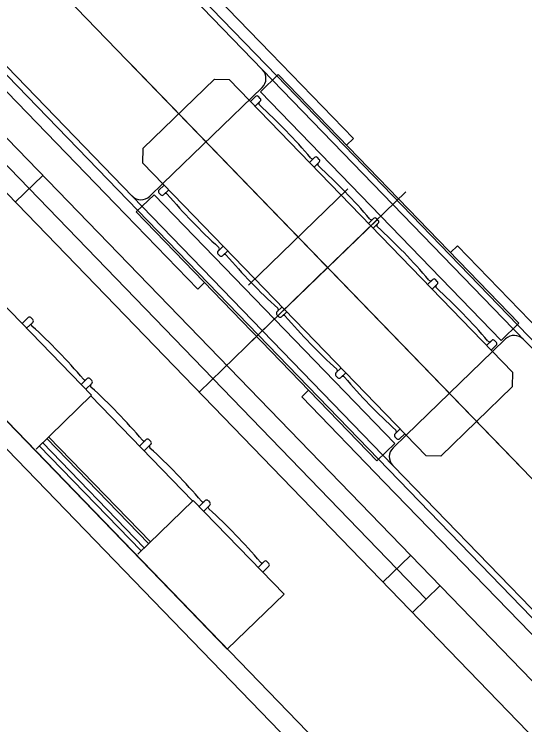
# Model space of a CAD drawing. Extents: x 468143 to 491361, y 1438528 to 1468730.
# Drawn here: x 490360.981 to 490362.263, y 1467647.332 to 1467649.117 of the extents above; entities that cross this region are included whole.
import ezdxf

# ---------------------------------------------------------------- set-up
doc = ezdxf.new("R2010")
doc.units = 0
doc.layers.add('Xreference_dp', color=7, linetype='Continuous')

msp = doc.modelspace()

# ---------------------------------------------------------------- linework, layer by layer
at = {"layer": 'Xreference_dp'}
for p, q in [((490361.6402, 1467648.9615), (490360.6808, 1467649.9528)), ((490361.6402, 1467648.9615), (490360.6808, 1467649.9528)), ((490361.6294, 1467648.9511), (490360.7385, 1467649.8716)), ((490361.6294, 1467648.9511), (490360.7385, 1467649.8716)), ((490360.8177, 1467649.8535), (490361.6255, 1467649.0188)), ((490360.8177, 1467649.8535), (490361.6255, 1467649.0188)), ((490363.0661, 1467647.1388), (490360.4696, 1467649.8216)), ((490363.0661, 1467647.1388), (490360.4696, 1467649.8216)), ((490359.8638, 1467649.8013), (490363.0261, 1467646.5339)), ((490359.8638, 1467649.8013), (490363.0261, 1467646.5339)), ((490362.9748, 1467646.725), (490360.0499, 1467649.7472)), ((490362.9748, 1467646.725), (490360.0499, 1467649.7472)), ((490361.3018, 1467648.6339), (490360.3424, 1467649.6252)), ((490361.3018, 1467648.6339), (490360.3424, 1467649.6252)), ((490361.291, 1467648.6235), (490360.3316, 1467649.6148)), ((490361.291, 1467648.6235), (490360.3316, 1467649.6148)), ((490359.5759, 1467649.5269), (490363.3992, 1467645.5764)), ((490359.5759, 1467649.5269), (490363.3992, 1467645.5764)), ((490361.2341, 1467648.6401), (490360.4264, 1467649.4747)), ((490361.2341, 1467648.6401), (490360.4264, 1467649.4747)), ((490359.5968, 1467649.4346), (490363.3361, 1467645.5709)), ((490359.5968, 1467649.4346), (490363.3361, 1467645.5709)), ((490361.6255, 1467649.0188), (490361.833, 1467648.8044)), ((490361.6255, 1467649.0188), (490361.833, 1467648.8044)), ((490361.2752, 1467648.9892), (490362.2604, 1467647.9712)), ((490361.2752, 1467648.9892), (490362.2604, 1467647.9712)), ((490361.5992, 1467648.9218), (490361.644, 1467648.9651)), ((490361.5992, 1467648.9218), (490361.644, 1467648.9651)), ((490361.6402, 1467648.9615), (490362.2448, 1467648.3367)), ((490361.6402, 1467648.9615), (490362.2448, 1467648.3367)), ((490361.644, 1467648.9651), (490362.2486, 1467648.3404)), ((490361.644, 1467648.9651), (490362.2486, 1467648.3404)), ((490361.3041, 1467648.7801), (490361.4833, 1467648.9535)), ((490361.3041, 1467648.7801), (490361.4833, 1467648.9535)), ((490361.4833, 1467648.9535), (490361.5204, 1467648.9528)), ((490361.4833, 1467648.9535), (490361.5204, 1467648.9528)), ((490361.5204, 1467648.9528), (490362.2323, 1467648.2173)), ((490361.5204, 1467648.9528), (490362.2323, 1467648.2173)), ((490361.6294, 1467648.9511), (490362.2341, 1467648.3263)), ((490361.6294, 1467648.9511), (490362.2341, 1467648.3263)), ((490361.6035, 1467648.9328), (490361.3537, 1467648.6911)), ((490361.6035, 1467648.9328), (490361.3537, 1467648.6911)), ((490361.587, 1467648.91), (490361.574, 1467648.8974)), ((490361.587, 1467648.91), (490361.574, 1467648.8974)), ((490361.5987, 1467648.905), (490361.594, 1467648.9099)), ((490361.5987, 1467648.905), (490361.594, 1467648.9099)), ((490361.5992, 1467648.9218), (490362.2038, 1467648.2971)), ((490361.5992, 1467648.9218), (490362.2038, 1467648.2971)), ((490361.5986, 1467648.898), (490361.5856, 1467648.8855)), ((490361.5986, 1467648.898), (490361.5856, 1467648.8855)), ((490361.833, 1467648.8044), (490361.8157, 1467648.7877)), ((490361.833, 1467648.8044), (490361.8157, 1467648.7877)), ((490361.3035, 1467648.7429), (490361.3041, 1467648.7801)), ((490361.3035, 1467648.7429), (490361.3041, 1467648.7801)), ((490362.0156, 1467647.647), (490360.9434, 1467648.7548)), ((490362.0156, 1467647.647), (490360.9434, 1467648.7548)), ((490361.7353, 1467648.7568), (490361.7223, 1467648.7442)), ((490361.7353, 1467648.7568), (490361.7223, 1467648.7442)), ((490361.7468, 1467648.7519), (490361.7423, 1467648.7567)), ((490361.7468, 1467648.7519), (490361.7423, 1467648.7567)), ((490360.3437, 1467648.7328), (490361.5159, 1467647.5217)), ((490360.3437, 1467648.7328), (490361.5159, 1467647.5217)), ((490362.0154, 1467648.0074), (490361.3035, 1467648.7429)), ((490362.0154, 1467648.0074), (490361.3035, 1467648.7429)), ((490361.7467, 1467648.745), (490361.7338, 1467648.7324)), ((490361.7467, 1467648.745), (490361.7338, 1467648.7324)), ((490360.9832, 1467648.6448), (490361.0521, 1467648.7115)), ((490360.9832, 1467648.6448), (490361.0521, 1467648.7115)), ((490361.3537, 1467648.6911), (490361.3209, 1467648.6593)), ((490361.3537, 1467648.6911), (490361.3209, 1467648.6593)), ((490361.3572, 1467648.6875), (490361.3442, 1467648.675)), ((490361.3572, 1467648.6875), (490361.3442, 1467648.675)), ((490361.8186, 1467648.6778), (490361.5687, 1467648.4359)), ((490361.8186, 1467648.6778), (490361.5687, 1467648.4359)), ((490361.332, 1467648.6632), (490361.2872, 1467648.6199)), ((490361.332, 1467648.6632), (490361.2872, 1467648.6199)), ((490361.9366, 1467648.0385), (490361.332, 1467648.6632)), ((490361.9366, 1467648.0385), (490361.332, 1467648.6632)), ((490361.3488, 1467648.6632), (490361.3441, 1467648.668)), ((490361.3488, 1467648.6632), (490361.3441, 1467648.668)), ((490361.3687, 1467648.6756), (490361.3558, 1467648.663)), ((490361.3687, 1467648.6756), (490361.3558, 1467648.663)), ((490361.9645, 1467648.6705), (490361.5712, 1467648.2899)), ((490361.9645, 1467648.6705), (490361.5712, 1467648.2899)), ((490361.4417, 1467648.4257), (490361.2341, 1467648.6401)), ((490361.4417, 1467648.4257), (490361.2341, 1467648.6401)), ((490361.291, 1467648.6235), (490361.8956, 1467647.9988)), ((490361.291, 1467648.6235), (490361.8956, 1467647.9988)), ((490361.3018, 1467648.6339), (490361.9064, 1467648.0092)), ((490361.3018, 1467648.6339), (490361.9064, 1467648.0092)), ((490361.6286, 1467648.6241), (490361.6937, 1467648.5568)), ((490361.6286, 1467648.6241), (490361.6937, 1467648.5568)), ((490361.8918, 1467647.9951), (490361.2872, 1467648.6199)), ((490361.8918, 1467647.9951), (490361.2872, 1467648.6199)), ((490361.8928, 1467648.6011), (490361.6429, 1467648.3593)), ((490361.8928, 1467648.6011), (490361.6429, 1467648.3593)), ((490361.8835, 1467648.6037), (490361.8705, 1467648.5911)), ((490361.8835, 1467648.6037), (490361.8705, 1467648.5911)), ((490361.895, 1467648.5917), (490361.8821, 1467648.5792)), ((490361.895, 1467648.5917), (490361.8821, 1467648.5792)), ((490361.8951, 1467648.5987), (490361.8904, 1467648.6036)), ((490361.8951, 1467648.5987), (490361.8904, 1467648.6036)), ((490361.5055, 1467648.5343), (490361.4925, 1467648.5218)), ((490361.5055, 1467648.5343), (490361.4925, 1467648.5218)), ((490362.0942, 1467648.5346), (490362.0769, 1467648.5178)), ((490362.0942, 1467648.5346), (490362.0769, 1467648.5178)), ((490362.0942, 1467648.5346), (490362.3017, 1467648.3202)), ((490362.0942, 1467648.5346), (490362.3017, 1467648.3202)), ((490361.5169, 1467648.5225), (490361.5039, 1467648.51)), ((490361.5169, 1467648.5225), (490361.5039, 1467648.51)), ((490361.497, 1467648.5101), (490361.4924, 1467648.5148)), ((490361.497, 1467648.5101), (490361.4924, 1467648.5148)), ((490361.7353, 1467648.5138), (490361.8004, 1467648.4466)), ((490361.7353, 1467648.5138), (490361.8004, 1467648.4466)), ((490361.445, 1467648.1676), (490361.7679, 1467648.4801)), ((490361.445, 1467648.1676), (490361.7679, 1467648.4801)), ((490362.0318, 1467648.4505), (490362.0188, 1467648.4379)), ((490362.0318, 1467648.4505), (490362.0188, 1467648.4379)), ((490362.0434, 1467648.4455), (490362.0387, 1467648.4503)), ((490362.0434, 1467648.4455), (490362.0387, 1467648.4503)), ((490361.4417, 1467648.4257), (490361.4589, 1467648.4424)), ((490361.4417, 1467648.4257), (490361.4589, 1467648.4424)), ((490362.0433, 1467648.4385), (490362.0304, 1467648.4259)), ((490362.0433, 1467648.4385), (490362.0304, 1467648.4259)), ((490361.1748, 1467648.1595), (490360.9466, 1467648.3952)), ((490361.1748, 1467648.1595), (490360.9466, 1467648.3952)), ((490361.6536, 1467648.3812), (490361.6406, 1467648.3687)), ((490361.6536, 1467648.3812), (490361.6406, 1467648.3687)), ((490361.0155, 1467648.3546), (490361.0003, 1467648.3398)), ((490361.0155, 1467648.3546), (490361.0003, 1467648.3398)), ((490361.0225, 1467648.3545), (490361.0272, 1467648.3496)), ((490361.0225, 1467648.3545), (490361.0272, 1467648.3496)), ((490361.6453, 1467648.3568), (490361.6405, 1467648.3617)), ((490361.6453, 1467648.3568), (490361.6405, 1467648.3617)), ((490361.6652, 1467648.3693), (490361.6522, 1467648.3567)), ((490361.6652, 1467648.3693), (490361.6522, 1467648.3567)), ((490361.0271, 1467648.3426), (490361.0118, 1467648.3279)), ((490361.0271, 1467648.3426), (490361.0118, 1467648.3279)), ((490362.2038, 1467648.2971), (490362.2486, 1467648.3404)), ((490362.2038, 1467648.2971), (490362.2486, 1467648.3404)), ((490363.2042, 1467647.3454), (490362.2448, 1467648.3367)), ((490363.2042, 1467647.3454), (490362.2448, 1467648.3367)), ((490363.125, 1467647.4058), (490362.2341, 1467648.3263)), ((490363.125, 1467647.4058), (490362.2341, 1467648.3263)), ((490362.1821, 1467648.2692), (490362.215, 1467648.301)), ((490362.1821, 1467648.2692), (490362.215, 1467648.301)), ((490362.1801, 1467648.2972), (490362.1671, 1467648.2847)), ((490362.1801, 1467648.2972), (490362.1671, 1467648.2847)), ((490362.1916, 1467648.2853), (490362.1787, 1467648.2727)), ((490362.1916, 1467648.2853), (490362.1787, 1467648.2727)), ((490362.1917, 1467648.2922), (490362.187, 1467648.2971)), ((490362.1917, 1467648.2922), (490362.187, 1467648.2971)), ((490362.1821, 1467648.2692), (490361.9652, 1467648.0593)), ((490362.1821, 1467648.2692), (490361.9652, 1467648.0593)), ((490361.8019, 1467648.228), (490361.7889, 1467648.2155)), ((490361.8019, 1467648.228), (490361.7889, 1467648.2155)), ((490361.8135, 1467648.216), (490361.8005, 1467648.2035)), ((490361.8135, 1467648.216), (490361.8005, 1467648.2035)), ((490362.2323, 1467648.2173), (490362.2317, 1467648.1802)), ((490362.2323, 1467648.2173), (490362.2317, 1467648.1802)), ((490361.1638, 1467648.2014), (490361.1485, 1467648.1866)), ((490361.1638, 1467648.2014), (490361.1485, 1467648.1866)), ((490361.1708, 1467648.2012), (490361.1755, 1467648.1964)), ((490361.1708, 1467648.2012), (490361.1755, 1467648.1964)), ((490361.7936, 1467648.2036), (490361.7888, 1467648.2085)), ((490361.7936, 1467648.2036), (490361.7888, 1467648.2085)), ((490361.1754, 1467648.1894), (490361.1601, 1467648.1746)), ((490361.1754, 1467648.1894), (490361.1601, 1467648.1746)), ((490362.2317, 1467648.1802), (490362.0525, 1467648.0068)), ((490362.2317, 1467648.1802), (490362.0525, 1467648.0068)), ((490361.1748, 1467648.1595), (490361.0353, 1467648.0244)), ((490361.1748, 1467648.1595), (490361.0353, 1467648.0244)), ((490361.7028, 1467648.1558), (490361.7201, 1467648.1726)), ((490361.7028, 1467648.1558), (490361.7201, 1467648.1726)), ((490361.4287, 1467647.8939), (490361.1732, 1467648.1579)), ((490361.4287, 1467647.8939), (490361.1732, 1467648.1579)), ((490361.9103, 1467647.9414), (490361.7028, 1467648.1558)), ((490361.9103, 1467647.9414), (490361.7028, 1467648.1558)), ((490361.9502, 1467648.0748), (490361.9372, 1467648.0622)), ((490361.9502, 1467648.0748), (490361.9372, 1467648.0622)), ((490361.0669, 1467648.0551), (490361.3225, 1467647.791)), ((490361.0669, 1467648.0551), (490361.3225, 1467647.791)), ((490361.9323, 1467648.0275), (490361.9652, 1467648.0593)), ((490361.9323, 1467648.0275), (490361.9652, 1467648.0593)), ((490361.9419, 1467648.0504), (490361.9371, 1467648.0553)), ((490361.9419, 1467648.0504), (490361.9371, 1467648.0553)), ((490361.9618, 1467648.0628), (490361.9488, 1467648.0503)), ((490361.9618, 1467648.0628), (490361.9488, 1467648.0503)), ((490361.0519, 1467648.0405), (490361.3074, 1467647.7765)), ((490361.0519, 1467648.0405), (490361.3074, 1467647.7765)), ((490361.0625, 1467648.0508), (490361.318, 1467647.7867)), ((490361.0625, 1467648.0508), (490361.318, 1467647.7867)), ((490361.3121, 1467648.0481), (490361.2953, 1467648.0318)), ((490361.3121, 1467648.0481), (490361.2953, 1467648.0318)), ((490361.3237, 1467648.0362), (490361.3068, 1467648.0199)), ((490361.3237, 1467648.0362), (490361.3068, 1467648.0199)), ((490361.3191, 1467648.048), (490361.3238, 1467648.0431)), ((490361.3191, 1467648.048), (490361.3238, 1467648.0431)), ((490361.9366, 1467648.0385), (490361.8918, 1467647.9951)), ((490361.9366, 1467648.0385), (490361.8918, 1467647.9951)), ((490361.0436, 1467648.0325), (490361.2991, 1467647.7684)), ((490361.0436, 1467648.0325), (490361.2991, 1467647.7684)), ((490362.855, 1467647.0075), (490361.8956, 1467647.9988)), ((490362.855, 1467647.0075), (490361.8956, 1467647.9988)), ((490362.8658, 1467647.0179), (490361.9064, 1467648.0092)), ((490362.8658, 1467647.0179), (490361.9064, 1467648.0092)), ((490362.0525, 1467648.0068), (490362.0154, 1467648.0074)), ((490362.0525, 1467648.0068), (490362.0154, 1467648.0074)), ((490362.7181, 1467647.1068), (490361.9103, 1467647.9414)), ((490362.7181, 1467647.1068), (490361.9103, 1467647.9414)), ((490361.2908, 1467647.7604), (490361.4303, 1467647.8954)), ((490361.2908, 1467647.7604), (490361.4303, 1467647.8954)), ((490361.4303, 1467647.8954), (490361.6585, 1467647.6597)), ((490361.4303, 1467647.8954), (490361.6585, 1467647.6597)), ((490361.4604, 1467647.8949), (490361.4451, 1467647.8801)), ((490361.4604, 1467647.8949), (490361.4451, 1467647.8801)), ((490361.4674, 1467647.8948), (490361.4719, 1467647.89)), ((490361.4674, 1467647.8948), (490361.4719, 1467647.89)), ((490361.4718, 1467647.8831), (490361.4566, 1467647.8683)), ((490361.4718, 1467647.8831), (490361.4566, 1467647.8683)), ((490361.9069, 1467647.6903), (490361.9759, 1467647.7571)), ((490361.9069, 1467647.6903), (490361.9759, 1467647.7571)), ((490361.6086, 1467647.7418), (490361.5933, 1467647.727)), ((490361.6086, 1467647.7418), (490361.5933, 1467647.727)), ((490361.6201, 1467647.7299), (490361.6049, 1467647.7151)), ((490361.6201, 1467647.7299), (490361.6049, 1467647.7151)), ((490361.6155, 1467647.7417), (490361.6202, 1467647.7368)), ((490361.6155, 1467647.7417), (490361.6202, 1467647.7368)), ((490361.9811, 1467647.6136), (490362.0501, 1467647.6804)), ((490361.9811, 1467647.6136), (490362.0501, 1467647.6804)), ((490361.5159, 1467647.5217), (490361.6585, 1467647.6597)), ((490361.5159, 1467647.5217), (490361.6585, 1467647.6597))]:
    msp.add_line(p, q, dxfattribs=at)
for centre, radius, start, end in [((490361.5817, 1467648.9553), 0.0313, 314.063, 44.063), ((490361.5817, 1467648.9553), 0.0313, 314.063, 44.063), ((490361.5904, 1467648.9065), 0.00492, 44.063, 134.063), ((490361.5904, 1467648.9065), 0.00492, 44.063, 134.063), ((490361.5999, 1467648.8925), 0.00492, 134.063, 227.6774), ((490361.5999, 1467648.8925), 0.00492, 134.063, 227.6774), ((490361.5952, 1467648.9016), 0.00492, 314.063, 44.063), ((490361.5952, 1467648.9016), 0.00492, 314.063, 44.063), ((490360.6026, 1467647.7973), 1.4763, 40.4486, 47.6774), ((490360.6026, 1467647.7973), 1.4763, 40.4486, 47.6774), ((490361.7298, 1467648.7583), 0.00492, 220.4486, 314.063), ((490361.7298, 1467648.7583), 0.00492, 220.4486, 314.063), ((490361.7387, 1467648.7532), 0.00492, 44.063, 134.063), ((490361.7387, 1467648.7532), 0.00492, 44.063, 134.063), ((490361.7433, 1467648.7485), 0.00492, 314.063, 44.063), ((490361.7433, 1467648.7485), 0.00492, 314.063, 44.063), ((490361.748, 1467648.7394), 0.00492, 134.063, 227.6774), ((490361.748, 1467648.7394), 0.00492, 134.063, 227.6774), ((490360.7507, 1467647.6442), 1.4763, 40.4486, 47.6774), ((490360.7507, 1467647.6442), 1.4763, 40.4486, 47.6774), ((490361.2991, 1467648.6818), 0.0313, 224.063, 314.063), ((490361.2991, 1467648.6818), 0.0313, 224.063, 314.063), ((490361.3476, 1467648.6715), 0.00492, 134.063, 224.063), ((490361.3476, 1467648.6715), 0.00492, 134.063, 224.063), ((490361.3523, 1467648.6666), 0.00492, 224.063, 314.063), ((490361.3523, 1467648.6666), 0.00492, 224.063, 314.063), ((490361.3613, 1467648.6616), 0.00492, 40.4486, 134.063), ((490361.3613, 1467648.6616), 0.00492, 40.4486, 134.063), ((490362.4885, 1467649.6225), 1.4763, 220.4486, 227.6774), ((490362.4885, 1467649.6225), 1.4763, 220.4486, 227.6774), ((490361.8869, 1467648.6001), 0.00492, 44.063, 134.063), ((490361.8869, 1467648.6001), 0.00492, 44.063, 134.063), ((490361.8779, 1467648.6052), 0.00492, 220.4486, 314.063), ((490361.8779, 1467648.6052), 0.00492, 220.4486, 314.063), ((490361.8963, 1467648.5861), 0.00492, 134.063, 227.6774), ((490361.8963, 1467648.5861), 0.00492, 134.063, 227.6774), ((490361.8916, 1467648.5953), 0.00492, 314.063, 44.063), ((490361.8916, 1467648.5953), 0.00492, 314.063, 44.063), ((490360.899, 1467647.491), 1.4763, 40.4486, 47.6774), ((490360.899, 1467647.491), 1.4763, 40.4486, 47.6774), ((490361.4959, 1467648.5182), 0.00492, 134.063, 224.063), ((490361.4959, 1467648.5182), 0.00492, 134.063, 224.063), ((490361.4912, 1467648.5273), 0.00492, 314.063, 47.6774), ((490361.4912, 1467648.5273), 0.00492, 314.063, 47.6774), ((490361.5005, 1467648.5135), 0.00492, 224.063, 314.063), ((490361.5005, 1467648.5135), 0.00492, 224.063, 314.063), ((490361.5095, 1467648.5085), 0.00492, 40.4486, 134.063), ((490361.5095, 1467648.5085), 0.00492, 40.4486, 134.063), ((490362.6367, 1467649.4695), 1.4763, 220.4486, 227.6774), ((490362.6367, 1467649.4695), 1.4763, 220.4486, 227.6774), ((490362.0262, 1467648.4519), 0.00492, 220.4486, 314.063), ((490362.0262, 1467648.4519), 0.00492, 220.4486, 314.063), ((490362.0352, 1467648.4469), 0.00492, 44.063, 134.063), ((490362.0352, 1467648.4469), 0.00492, 44.063, 134.063), ((490362.0399, 1467648.442), 0.00492, 314.063, 44.063), ((490362.0399, 1467648.442), 0.00492, 314.063, 44.063), ((490362.0446, 1467648.4329), 0.00492, 134.063, 227.6774), ((490362.0446, 1467648.4329), 0.00492, 134.063, 227.6774), ((490361.0473, 1467647.3377), 1.4763, 40.4486, 47.6774), ((490361.0473, 1467647.3377), 1.4763, 40.4486, 47.6774), ((490361.6393, 1467648.3743), 0.00492, 314.063, 47.6774), ((490361.6393, 1467648.3743), 0.00492, 314.063, 47.6774), ((490361.0189, 1467648.3511), 0.00492, 44.063, 134.0631), ((490361.0189, 1467648.3511), 0.00492, 44.063, 134.0631), ((490361.6441, 1467648.3651), 0.00492, 134.063, 224.063), ((490361.6441, 1467648.3651), 0.00492, 134.063, 224.063), ((490361.6488, 1467648.3603), 0.00492, 224.063, 314.063), ((490361.6488, 1467648.3603), 0.00492, 224.063, 314.063), ((490361.6578, 1467648.3552), 0.00492, 40.4486, 134.063), ((490361.6578, 1467648.3552), 0.00492, 40.4486, 134.063), ((490362.785, 1467649.3162), 1.4763, 220.4486, 227.6774), ((490362.785, 1467649.3162), 1.4763, 220.4486, 227.6774), ((490361.0284, 1467648.337), 0.00492, 134.0631, 227.6774), ((490361.0284, 1467648.337), 0.00492, 134.0631, 227.6774), ((490361.0237, 1467648.3462), 0.00492, 314.063, 44.063), ((490361.0237, 1467648.3462), 0.00492, 314.063, 44.063), ((490360.0311, 1467647.2419), 1.4763, 40.4486, 47.6774), ((490360.0311, 1467647.2419), 1.4763, 40.4486, 47.6774), ((490362.2368, 1467648.2785), 0.0313, 44.063, 134.063), ((490362.2368, 1467648.2785), 0.0313, 44.063, 134.063), ((490362.1745, 1467648.2987), 0.00492, 220.4486, 314.063), ((490362.1745, 1467648.2987), 0.00492, 220.4486, 314.063), ((490362.1835, 1467648.2937), 0.00492, 44.063, 134.063), ((490362.1835, 1467648.2937), 0.00492, 44.063, 134.063), ((490362.1882, 1467648.2888), 0.00492, 314.063, 44.063), ((490362.1882, 1467648.2888), 0.00492, 314.063, 44.063), ((490361.7924, 1467648.2119), 0.00492, 134.063, 224.063), ((490361.7924, 1467648.2119), 0.00492, 134.063, 224.063), ((490361.7876, 1467648.221), 0.00492, 314.063, 47.6774), ((490361.7876, 1467648.221), 0.00492, 314.063, 47.6774), ((490361.1583, 1467648.2028), 0.00492, 220.4486, 314.063), ((490361.1583, 1467648.2028), 0.00492, 220.4486, 314.063), ((490361.1672, 1467648.1978), 0.00492, 44.063, 134.0631), ((490361.1672, 1467648.1978), 0.00492, 44.063, 134.0631), ((490361.172, 1467648.1929), 0.00492, 314.063, 44.063), ((490361.172, 1467648.1929), 0.00492, 314.063, 44.063), ((490361.7971, 1467648.207), 0.00492, 224.063, 314.063), ((490361.7971, 1467648.207), 0.00492, 224.063, 314.063), ((490361.8061, 1467648.202), 0.00492, 40.4486, 134.063), ((490361.8061, 1467648.202), 0.00492, 40.4486, 134.063), ((490362.9333, 1467649.163), 1.4763, 220.4486, 227.6774), ((490362.9333, 1467649.163), 1.4763, 220.4486, 227.6774), ((490361.1767, 1467648.1838), 0.00492, 134.0631, 227.6774), ((490361.1767, 1467648.1838), 0.00492, 134.0631, 227.6774), ((490360.1794, 1467647.0886), 1.4763, 40.4486, 47.6774), ((490360.1794, 1467647.0886), 1.4763, 40.4486, 47.6774), ((490361.9359, 1467648.0678), 0.00492, 314.063, 47.6774), ((490361.9359, 1467648.0678), 0.00492, 314.063, 47.6774), ((490361.9407, 1467648.0587), 0.00492, 134.063, 224.063), ((490361.9407, 1467648.0587), 0.00492, 134.063, 224.063), ((490361.3066, 1467648.0496), 0.00492, 220.4486, 314.063), ((490361.3066, 1467648.0496), 0.00492, 220.4486, 314.063), ((490361.3155, 1467648.0446), 0.00492, 44.063, 134.0631), ((490361.3155, 1467648.0446), 0.00492, 44.063, 134.0631), ((490361.325, 1467648.0306), 0.00492, 134.0631, 227.6774), ((490361.325, 1467648.0306), 0.00492, 134.0631, 227.6774), ((490361.3203, 1467648.0397), 0.00492, 314.063, 44.063), ((490361.3203, 1467648.0397), 0.00492, 314.063, 44.063), ((490361.9454, 1467648.0538), 0.00492, 224.063, 314.063), ((490361.9454, 1467648.0538), 0.00492, 224.063, 314.063), ((490360.3276, 1467646.9354), 1.4763, 40.4486, 47.6774), ((490360.3276, 1467646.9354), 1.4763, 40.4486, 47.6774), ((490361.9541, 1467648.0049), 0.0313, 134.063, 224.063), ((490361.9541, 1467648.0049), 0.0313, 134.063, 224.063), ((490361.4549, 1467647.8964), 0.00492, 220.4486, 314.063), ((490361.4549, 1467647.8964), 0.00492, 220.4486, 314.063), ((490361.4638, 1467647.8914), 0.00492, 44.063, 134.0631), ((490361.4638, 1467647.8914), 0.00492, 44.063, 134.0631), ((490361.4731, 1467647.8775), 0.00492, 134.0631, 227.6774), ((490361.4731, 1467647.8775), 0.00492, 134.0631, 227.6774), ((490360.4758, 1467646.7823), 1.4763, 40.4486, 47.6774), ((490360.4758, 1467646.7823), 1.4763, 40.4486, 47.6774), ((490361.4684, 1467647.8866), 0.00492, 314.063, 44.063), ((490361.4684, 1467647.8866), 0.00492, 314.063, 44.063), ((490361.603, 1467647.7433), 0.00492, 220.4486, 314.063), ((490361.603, 1467647.7433), 0.00492, 220.4486, 314.063), ((490361.612, 1467647.7383), 0.00492, 44.063, 134.0631), ((490361.612, 1467647.7383), 0.00492, 44.063, 134.0631), ((490361.6167, 1467647.7334), 0.00492, 314.063, 44.063), ((490361.6167, 1467647.7334), 0.00492, 314.063, 44.063)]:
    msp.add_arc(centre, radius, start, end, dxfattribs=at)

doc.saveas('drawing.dxf')
